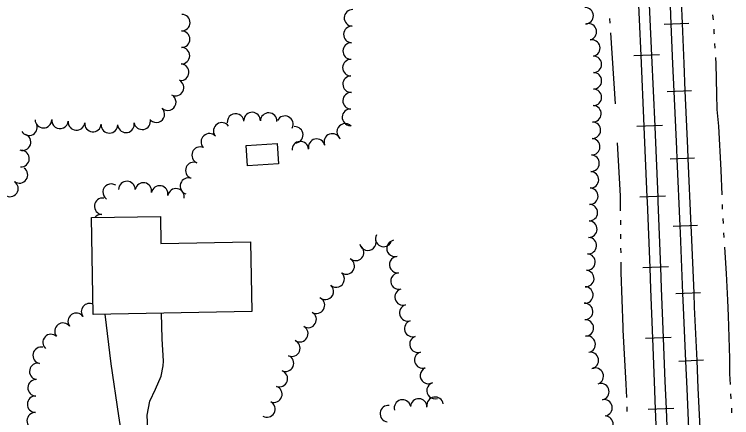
# Model space of a CAD drawing. Extents: x 588843 to 2552415, y 180129 to 269402.
# Drawn here: x 606592.6 to 606910.2, y 183867.8 to 184046.5 of the extents above; entities that cross this region are included whole.
import ezdxf

# ---------------------------------------------------------------- set-up
doc = ezdxf.new("R2010")
doc.units = 0
for name, color, linetype in [('E_BLD', 7, 'Continuous'), ('E_DWY', 7, 'Continuous'), ('E_LAND_TreeLine_P', 7, 'Continuous'), ('E_RR_P', 7, 'Continuous'), ('E_WTR_P', 7, 'Continuous')]:
    doc.layers.add(name, color=color, linetype=linetype)

msp = doc.modelspace()

# ---------------------------------------------------------------- linework, layer by layer
at = {"layer": 'E_BLD'}
for points in [[(606695.29, 183988.46), (606709.08, 183989.3), (606709.63, 183980.26), (606695.84, 183979.42)], [(606657.51, 183944.94), (606697.24, 183945.67), (606697.8, 183914.88), (606627.56, 183913.59), (606626.77, 183956.46), (606657.29, 183957.02)]]:
    msp.add_lwpolyline(points, close=True, dxfattribs=at)
at = {"layer": 'E_DWY'}
for points in [[(606654.07, 183846.35), (606651.68, 183862.89), (606651.52, 183868.94), (606652.63, 183875.14), (606655.18, 183880.51), (606657.64, 183886.27), (606658.59, 183890.82), (606658.67, 183892.86), (606658.07, 183902.74), (606657.83, 183914.14)], [(606642.87, 183844.44), (606640.83, 183856.13), (606638.97, 183868.69), (606635.46, 183891.75), (606632.88, 183913.69)]]:
    msp.add_lwpolyline(points, dxfattribs=at)
at = {"layer": 'E_LAND_TreeLine_P'}
for centre, radius, start, end in [((606742.36, 184044.94), 3.67, 87.8145, 267.8145), ((606845.37, 184045.93), 3.65, 271.7327, 91.7327), ((606666.78, 184042.87), 3.67, 269.0465, 89.0465), ((606742.08, 184037.61), 3.67, 87.8145, 267.8145), ((606846.79, 184038.77), 3.65, 282.0056, 102.0056), ((606666.69, 184035.54), 3.67, 269.3219, 89.3219), ((606848.31, 184031.62), 3.65, 282.0056, 102.0056), ((606666.6, 184028.21), 3.67, 269.3219, 89.3219), ((606741.8, 184030.27), 3.67, 87.8145, 267.8145), ((606741.68, 184022.93), 3.67, 89.1164, 269.1164), ((606849.03, 184024.39), 3.65, 270.0171, 90.0171), ((606666.26, 184020.89), 3.67, 266.3824, 86.3824), ((606741.75, 184015.59), 3.67, 90.9366, 270.9366), ((606849.03, 184017.09), 3.65, 270.0171, 90.0171), ((606664, 184014.08), 3.67, 242.1045, 62.1045), ((606849.03, 184009.78), 3.65, 270.0171, 90.0171), ((606660.55, 184007.62), 3.67, 226.5298, 46.5298), ((606741.74, 184008.25), 3.67, 87.8145, 267.8145), ((606848.83, 184002.48), 3.65, 267.8145, 87.8145), ((606655.51, 184002.3), 3.67, 226.5298, 46.5298), ((606697.9, 183999.49), 3.67, 357.8145, 177.8145), ((606705.24, 183999.21), 3.67, 357.8145, 177.8145), ((606741.46, 184000.92), 3.67, 87.8145, 267.8145), ((606605.53, 183999.85), 3.67, 179.8599, 359.8599), ((606612.85, 183999.58), 3.67, 173.914, 353.914), ((606649.26, 183999.18), 3.67, 190.9485, 10.9485), ((606690.59, 183998.86), 3.67, 5.1202, 185.1202), ((606712.38, 183997.84), 3.67, 332.6134, 152.6134), ((606599.09, 183996.52), 3.67, 209.8199, 29.8199), ((606620.14, 183998.82), 3.67, 174.7204, 354.7204), ((606627.44, 183998.14), 3.67, 174.7204, 354.7204), ((606634.74, 183997.61), 3.67, 180.5408, 0.5408), ((606642.06, 183997.79), 3.67, 190.9485, 10.9485), ((606684.48, 183994.91), 3.67, 34.9612, 214.9612), ((606716.81, 183993.13), 3.67, 273.1703, 93.1703), ((606739.15, 183994.43), 3.67, 43.7855, 223.7855), ((606848.55, 183995.18), 3.65, 267.8145, 87.8145), ((606596.28, 183989.9), 3.67, 250.3673, 70.3673), ((606678.99, 183990.05), 3.67, 42.8145, 222.8145), ((606733.45, 183989.98), 3.67, 20.8032, 200.8032), ((606719.26, 183986.58), 3.67, 4.5243, 184.5243), ((606726.5, 183987.69), 3.67, 12.2848, 192.2848), ((606848.27, 183987.88), 3.65, 267.8145, 87.8145), ((606674.92, 183984.14), 3.67, 67.4913, 247.4913), ((606595.61, 183982.62), 3.67, 266.5956, 86.5956), ((606847.99, 183980.57), 3.65, 267.8145, 87.8145), ((606672.11, 183977.36), 3.67, 67.4913, 247.4913), ((606594.9, 183975.4), 3.67, 234.826, 54.826), ((606847.71, 183973.27), 3.65, 267.8145, 87.8145), ((606590.68, 183969.41), 3.67, 234.826, 54.826), ((606635.5, 183967.73), 3.67, 55.987, 235.987), ((606642.48, 183968.93), 3.67, 359.0598, 179.0598), ((606649.77, 183968.28), 3.67, 349.0683, 169.0683), ((606669.75, 183970.41), 3.67, 71.2574, 251.2574), ((606656.98, 183966.93), 3.67, 349.9992, 169.9992), ((606664.21, 183965.66), 3.67, 349.9992, 169.9992), ((606847.43, 183965.97), 3.65, 268.345, 88.345), ((606631.79, 183961.5), 3.67, 83.2406, 263.2406), ((606847.22, 183958.67), 3.65, 268.345, 88.345), ((606631.19, 183954.19), 3.67, 87.8145, 141.1802), ((606847.01, 183951.36), 3.65, 268.345, 88.345), ((606749.15, 183945.58), 3.65, 194.2745, 14.2745), ((606756.21, 183947.22), 3.65, 154.065, 334.065), ((606761.21, 183942.82), 3.65, 101.139, 281.139), ((606846.75, 183944.06), 3.65, 265.7192, 85.7192), ((606743.74, 183941.04), 3.65, 228.6408, 48.6408), ((606846.2, 183936.78), 3.65, 265.7192, 85.7192), ((606739.59, 183935.05), 3.65, 236.8507, 56.8507), ((606762.4, 183935.62), 3.65, 94.3964, 274.3964), ((606845.66, 183929.49), 3.65, 265.7192, 85.7192), ((606735.13, 183929.28), 3.65, 228.8869, 48.8869), ((606762.96, 183928.33), 3.65, 94.3964, 274.3964), ((606730.33, 183923.77), 3.65, 228.8869, 48.8869), ((606764.77, 183921.27), 3.65, 105.875, 285.875), ((606845.25, 183922.2), 3.65, 266.8267, 86.8267), ((606726.4, 183917.64), 3.65, 239.7013, 59.7013), ((606625.95, 183914.8), 3.65, 65.3925, 215.7861), ((606766.84, 183914.27), 3.65, 106.9935, 286.9935), ((606845.15, 183914.9), 3.65, 272.4499, 92.4499), ((606620.03, 183910.53), 3.65, 35.7861, 215.7861), ((606722.72, 183911.33), 3.65, 239.7013, 59.7013), ((606845.46, 183907.6), 3.65, 272.4499, 92.4499), ((606614.17, 183906.15), 3.65, 36.85, 216.85), ((606719.03, 183905.02), 3.65, 239.742, 59.742), ((606769.03, 183907.29), 3.65, 108.3705, 288.3705), ((606608.9, 183901.13), 3.65, 47.2132, 227.2132), ((606715.53, 183898.62), 3.65, 246.96, 66.96), ((606771.33, 183900.36), 3.65, 108.3705, 288.3705), ((606846.26, 183900.36), 3.65, 281.2455, 101.2455), ((606604.54, 183895.46), 3.65, 77.8639, 257.8639), ((606712.67, 183891.89), 3.65, 246.96, 66.96), ((606773.45, 183893.37), 3.65, 106.7006, 286.7006), ((606847.69, 183893.19), 3.65, 281.2455, 101.2455), ((606603, 183888.32), 3.65, 77.8639, 257.8639), ((606709.98, 183885.1), 3.65, 250.4605, 70.4605), ((606775.99, 183886.52), 3.65, 114.3795, 294.3795), ((606849.84, 183886.24), 3.65, 291.1485, 111.1485), ((606602.26, 183881.07), 3.65, 87.8145, 267.8145), ((606778.91, 183879.83), 3.65, 108.0393, 288.0393), ((606852.33, 183879.38), 3.65, 280.8838, 100.8838), ((606707.54, 183878.22), 3.65, 250.4605, 70.4605), ((606602.05, 183873.77), 3.65, 88.7693, 268.7693), ((606771.7, 183872.58), 3.65, 357.8145, 177.8145), ((606778.94, 183873.33), 3.65, 9.1244, 189.1244), ((606853.71, 183872.21), 3.65, 280.8838, 100.8838), ((606704.42, 183871.63), 3.65, 241.2494, 61.2494), ((606758.22, 183869.6), 3.65, 82.9841, 262.9841), ((606764.48, 183872.12), 3.65, 14.2745, 194.2745), ((606601.89, 183866.46), 3.65, 88.7693, 268.7693), ((606854.11, 183864.96), 3.65, 267.8145, 87.8145)]:
    msp.add_arc(centre, radius, start, end, dxfattribs=at)
at = {"layer": 'E_RR_P'}
for p, q in [((606891.23, 184042.53), (606880.39, 184042.09)), ((606878.23, 184028.61), (606866.87, 184028.09)), ((606892.51, 184012.7), (606881.67, 184012.22)), ((606879.68, 183997.3), (606868.32, 183996.78)), ((606893.84, 183982.83), (606883, 183982.37)), ((606881.02, 183965.95), (606869.65, 183965.47)), ((606895.13, 183952.97), (606884.29, 183952.51)), ((606882.24, 183934.59), (606870.87, 183934.16)), ((606896.37, 183923.09), (606885.53, 183922.65)), ((606883.46, 183903.28), (606872.09, 183902.84)), ((606897.71, 183893.27), (606886.87, 183892.78)), ((606884.7, 183871.96), (606873.33, 183871.51))]:
    msp.add_line(p, q, dxfattribs=at)
for points in [[(606881.99, 184072.06), (606882.5, 184062.5), (606883.35, 184042.21)], [(606886.92, 184072.32), (606887.43, 184062.73), (606888.28, 184042.42)], [(606868.48, 184061.09), (606868.52, 184060.32), (606869.96, 184028.23)], [(606873.25, 184061.23), (606873.3, 184060.44), (606874.74, 184028.34)], [(606883.35, 184042.21), (606884.08, 184024.59), (606884.63, 184012.35)], [(606888.28, 184042.41), (606889.01, 184024.8), (606889.56, 184012.57)], [(606874.74, 184028.37), (606876.19, 183997.06)], [(606869.97, 184028.23), (606871.41, 183996.92)], [(606889.56, 184012.57), (606890.7, 183987.18), (606890.89, 183982.71)], [(606884.63, 184012.35), (606885.76, 183986.97), (606885.96, 183982.49)], [(606871.41, 183996.92), (606871.42, 183996.7), (606872.75, 183965.6)], [(606876.2, 183996.86), (606876.21, 183996.63), (606877.53, 183965.53)], [(606885.96, 183982.49), (606887.24, 183952.63)], [(606890.89, 183982.7), (606892.18, 183952.85)], [(606872.75, 183965.6), (606872.83, 183963.65), (606873.96, 183934.28)], [(606877.53, 183965.54), (606877.61, 183963.59), (606878.75, 183934.2)], [(606887.24, 183952.63), (606887.37, 183949.74), (606888.48, 183922.77)], [(606892.18, 183952.84), (606892.3, 183949.95), (606893.42, 183922.98)], [(606873.96, 183934.28), (606874.32, 183924.97), (606875.19, 183902.96)], [(606878.73, 183934.51), (606879.09, 183925.2), (606879.96, 183903.19)], [(606888.48, 183922.77), (606888.74, 183916.61), (606889.83, 183892.92)], [(606893.42, 183922.97), (606893.67, 183916.83), (606894.76, 183893.14)], [(606875.19, 183902.96), (606875.94, 183883.83), (606876.43, 183871.64)], [(606879.96, 183903.05), (606880.72, 183883.93), (606881.21, 183871.74)], [(606889.83, 183892.91), (606890.39, 183880.65), (606891.16, 183863.06)], [(606894.76, 183893.14), (606895.32, 183880.87), (606896.09, 183863.28)], [(606876.43, 183871.64), (606877.69, 183840.32)], [(606881.21, 183871.75), (606882.46, 183840.43)]]:
    msp.add_lwpolyline(points, dxfattribs=at)
at = {"layer": 'E_WTR_P'}
for points in [[(606856.09, 184044.75), (606856.27, 184042.59)], [(606901.82, 184046.26), (606901.98, 184044.16)], [(606856.63, 184038.27), (606858.69, 184006.92)], [(606902.3, 184039.97), (606902.42, 184038.4), (606902.45, 184037.87)], [(606902.68, 184033.67), (606902.79, 184031.58)], [(606903.02, 184027.38), (606903.17, 184024.62), (606903.53, 184011.14), (606903.66, 184004.4), (606904.45, 183996.96), (606904.45, 183996.95)], [(606904.45, 183996.95), (606905.47, 183977.51), (606905.84, 183966.51)], [(606859.49, 183989.53), (606860.84, 183966.06), (606860.91, 183959.53)], [(606905.99, 183962.31), (606906.06, 183960.21)], [(606860.95, 183955.39), (606860.98, 183953.32)], [(606906.3, 183956.01), (606906.41, 183953.91)], [(606861.02, 183949.18), (606861.04, 183947.11)], [(606906.65, 183949.71), (606906.77, 183947.61)], [(606861.09, 183942.97), (606861.11, 183940.9)], [(606907.01, 183943.42), (606907.81, 183931.67), (606908.44, 183919.94), (606908.64, 183912.99)], [(606861.15, 183936.75), (606861.2, 183932.1), (606862.04, 183907.97), (606862.1, 183906.74)], [(606908.64, 183912.99), (606908.77, 183908.22), (606909.21, 183894.05), (606909.24, 183887.32), (606909.52, 183882.53)], [(606862.1, 183906.74), (606863.41, 183882.65), (606863.63, 183876.75)], [(606909.76, 183878.33), (606909.88, 183876.23)], [(606863.78, 183872.61), (606863.86, 183870.54)], [(606910.12, 183872.03), (606910.24, 183869.93)]]:
    msp.add_lwpolyline(points, dxfattribs=at)

doc.saveas('drawing.dxf')
